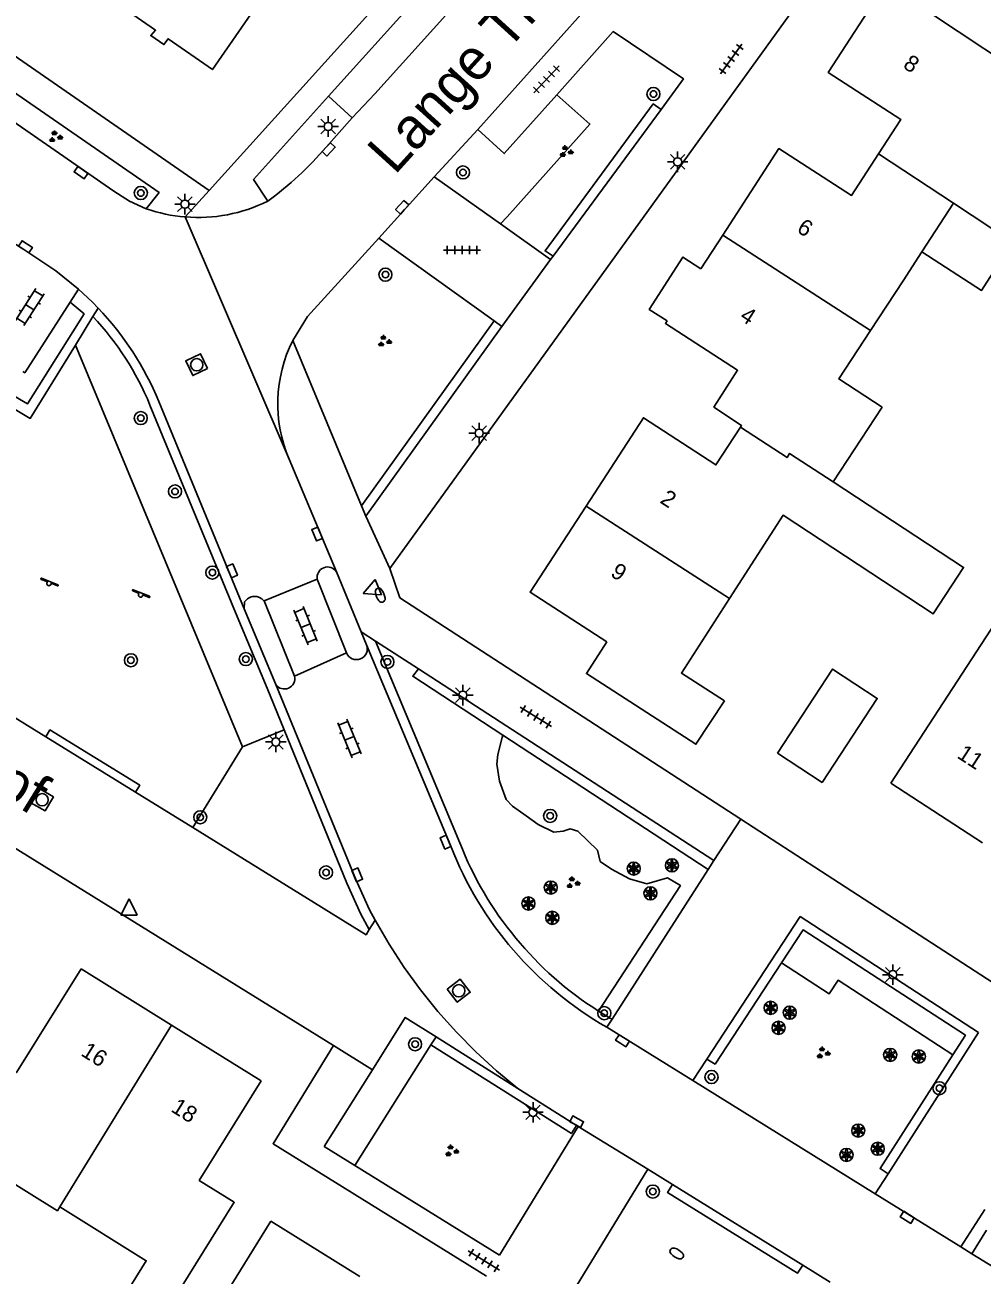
# Model space of a CAD drawing. Extents: x 136000 to 141014, y 402000 to 403500.
# Drawn here: x 138178 to 138236.5, y 402591.5 to 402667.9 of the extents above; entities that cross this region are included whole.
import ezdxf

# ---------------------------------------------------------------- set-up
doc = ezdxf.new("R2010")
doc.units = 0
for name, color, linetype in [('gg-anno-huisnummerreeks BGT', 7, 'Continuous'), ('gg-anno-openbare ruimte label', 7, 'Continuous'), ('gg-bbg-bijgebouw', 7, 'Continuous'), ('gg-bbg-gedigitaliseerde bebouwing', 7, 'Continuous'), ('gg-bbg-gedigitaliseerde bijgebouw', 7, 'Continuous'), ('gg-bbg-hoofdgebouw', 7, 'Continuous'), ('gg-bbg-luifel en loopbrug', 7, 'Continuous'), ('gg-bbg-tussenscheiding', 7, 'Continuous'), ('gg-knt-verharding', 7, 'Continuous'), ('gg-knt-verharding nz', 7, 'Continuous'), ('gt-grn-groengrens', 7, 'Continuous'), ('gt-grn-groenlijn', 7, 'Continuous'), ('gt-grn-weggrens', 7, 'Continuous'), ('gt-symb-boom', 7, 'Continuous'), ('gt-symb-brandkraan', 7, 'Continuous'), ('gt-symb-groenvak', 7, 'Continuous'), ('gt-symb-klinker verharding', 7, 'Continuous'), ('gt-symb-kolk', 7, 'Continuous'), ('gt-symb-lichtmast', 7, 'Continuous'), ('gt-symb-rioolschacht', 7, 'Continuous'), ('gt-symb-solitaire heester', 7, 'Continuous'), ('gt-symb-speelvoorziening', 7, 'Continuous'), ('gt-symb-tegel verharding', 7, 'Continuous'), ('gt-symb-waterafsluiter', 7, 'Continuous')]:
    doc.layers.add(name, color=color, linetype=linetype)

# ---------------------------------------------------------------- blocks, each defined once
blk = doc.blocks.new('gt0-SH')
at = {"layer": 'gt-symb-solitaire heester'}
blk.add_circle((0, 0), 0.4, dxfattribs=at)
for centre, start, end in [((-0.346, 0.2), 270, 30), ((-0.346, -0.2), 330, 90), ((0, 0.4), 210, 330), ((0.346, 0.2), 150, 270), ((0.346, -0.2), 90, 210), ((0, -0.4), 30, 150)]:
    blk.add_arc(centre, 0.4, start, end, dxfattribs=at)
blk = doc.blocks.new('gt0-BOOM')
at = {"layer": 'gt-symb-boom'}
for radius in [0.4, 0.2]:
    blk.add_circle((0, 0), radius, dxfattribs=at)
blk = doc.blocks.new('gt0-GRVAK')
at = {"layer": 'gt-symb-groenvak'}
for p, q in [((-0.11, 0.189), (-0.228, 0.24)), ((-0.182, 0.153), (0.088, 0.153)), ((-0.091, 0.211), (-0.156, 0.322)), ((-0.047, 0.214), (-0.047, 0.393)), ((-0.004, 0.211), (0.061, 0.322)), ((0.015, 0.189), (0.133, 0.24)), ((0.262, -0.052), (0.197, 0.059)), ((0.305, -0.049), (0.305, 0.13)), ((0.349, -0.052), (0.414, 0.059)), ((-0.245, -0.228), (-0.363, -0.177)), ((-0.318, -0.264), (-0.047, -0.264)), ((-0.226, -0.206), (-0.291, -0.095)), ((-0.183, -0.203), (-0.183, -0.024)), ((-0.139, -0.206), (-0.074, -0.095)), ((-0.12, -0.228), (-0.002, -0.177)), ((0.243, -0.074), (0.125, -0.023)), ((0.17, -0.11), (0.441, -0.11)), ((0.368, -0.074), (0.486, -0.023))]:
    blk.add_line(p, q, dxfattribs=at)
blk = doc.blocks.new('gt0-LMAST')
at = {"layer": 'gt-symb-lichtmast'}
for p, q in [((-0.182, 0.173), (-0.447, 0.438)), ((-0.005, 0.246), (-0.005, 0.621)), ((0.172, 0.173), (0.437, 0.438)), ((-0.255, -0.004), (-0.63, -0.004)), ((-0.182, -0.181), (-0.447, -0.446)), ((-0.005, -0.254), (-0.005, -0.629)), ((0.437, -0.446), (0.172, -0.181)), ((0.245, -0.004), (0.62, -0.004))]:
    blk.add_line(p, q, dxfattribs=at)
blk.add_circle((-0.005, -0.004), 0.25, dxfattribs=at)
blk = doc.blocks.new('gt0-KOLK')
at = {"layer": 'gt-symb-kolk'}
blk.add_lwpolyline([(0, 0), (0.375, 0), (0.375, 0.4), (-0.375, 0.4), (-0.375, 0), (0, 0)], dxfattribs=at)
blk = doc.blocks.new('gt0-BR')
at = {"layer": 'gt-symb-brandkraan'}
for centre, radius, start, end in [((-0.244, 0), 0.206, 107.56694, 252.43307), ((0.599, -2.664), 3, 106.89205, 107.56694), ((0, -0.691), 0.938, 73.10799, 106.89205), ((-0.599, -2.664), 3, 72.43309, 73.10799), ((0.244, 0), 0.206, 287.56695, 72.43309), ((0.599, 2.664), 3, 252.43307, 253.10797), ((0, 0.691), 0.938, 253.10797, 286.89206), ((-0.599, 2.664), 3, 286.89206, 287.56695)]:
    blk.add_arc(centre, radius, start, end, dxfattribs=at)
blk = doc.blocks.new('gt0-RS')
at = {"layer": 'gt-symb-rioolschacht'}
blk.add_lwpolyline([(-0.5, -0.5), (0.5, -0.5), (0.5, 0.5), (-0.5, 0.5)], close=True, dxfattribs=at)
blk.add_circle((0, 0), 0.375, dxfattribs=at)
blk = doc.blocks.new('gt0-TEG1')
at = {"layer": 'gt-symb-tegel verharding'}
for p, q in [((-1.125, 0), (1.125, 0)), ((-0.9, -0.25), (-0.9, 0.25)), ((-0.45, -0.25), (-0.45, 0.25)), ((0, -0.25), (0, 0.25)), ((0.45, -0.25), (0.45, 0.25)), ((0.9, -0.25), (0.9, 0.25))]:
    blk.add_line(p, q, dxfattribs=at)
blk = doc.blocks.new('gt0-WAFSL')
at = {"layer": 'gt-symb-waterafsluiter'}
for p, q in [((-0.5, -0.333), (0, 0.667)), ((0, 0.667), (0.5, -0.333)), ((0.5, -0.333), (-0.5, -0.333))]:
    blk.add_line(p, q, dxfattribs=at)
blk = doc.blocks.new('gt0-KL1')
at = {"layer": 'gt-symb-klinker verharding'}
for p, q in [((-1.15, 0.3), (1.15, 0.3)), ((-1, -0.3), (-1, 0.3)), ((-0.5, 0.3), (-0.5, 0.45)), ((0, -0.3), (0, 0.3)), ((0.5, 0.3), (0.5, 0.45)), ((1, -0.3), (1, 0.3)), ((-1.15, -0.3), (1.15, -0.3)), ((-0.5, -0.45), (-0.5, -0.3)), ((0.5, -0.45), (0.5, -0.3))]:
    blk.add_line(p, q, dxfattribs=at)
blk = doc.blocks.new('gt0-SV')
at = {"layer": 'gt-symb-speelvoorziening'}
for p, q in [((-0.477, 0.255), (-0.08, 0.096)), ((0.542, -0.076), (-0.449, 0.324)), ((0.125, 0.014), (0.515, -0.143))]:
    blk.add_line(p, q, dxfattribs=at)
for centre, radius, start, end in [((-0.466, 0.291), 0.0369, 63.6251, 252.66016), ((-0.002, -0.005), 0.128, 127.68665, 8.59861), ((0.531, -0.111), 0.0363, 243.50852, 72.54358)]:
    blk.add_arc(centre, radius, start, end, dxfattribs=at)

msp = doc.modelspace()

# ---------------------------------------------------------------- linework, layer by layer
at = {"layer": 'gg-bbg-bijgebouw'}
msp.add_line((138223.99, 402623.41), (138226.72, 402621.62), dxfattribs=at)
at = {"layer": 'gg-bbg-gedigitaliseerde bebouwing'}
for q in [(138232.824, 402654.044), (138238.365, 402654.632)]:
    msp.add_line((138234.75, 402657.012), q, dxfattribs=at)
for points in [[(138232.824, 402654.044), (138231.683, 402652.284), (138229.677, 402649.233)], [(138229.677, 402649.233), (138227.741, 402646.286), (138230.385, 402644.548), (138227.396, 402640.002)], [(138227.396, 402640.002), (138235.371, 402634.76), (138233.508, 402631.925), (138224.336, 402637.954), (138221.063, 402632.872)], [(138221.063, 402632.872), (138218.121, 402628.304), (138220.749, 402626.611)], [(138230.93, 402621.58), (138237.325, 402631.408), (138240.268, 402629.495)], [(138180.136, 402595.687), (138179.994, 402595.459), (138174.464, 402598.897)], [(138179.831, 402583.402), (138185.425, 402592.398), (138180.136, 402595.687)], [(138194.267, 402584.578), (138188.791, 402587.981), (138193.04, 402594.82)]]:
    msp.add_lwpolyline(points, dxfattribs=at)
at = {"layer": 'gg-bbg-gedigitaliseerde bijgebouw'}
msp.add_lwpolyline([(138223.99, 402623.41), (138227.36, 402628.55), (138230.09, 402626.76), (138226.72, 402621.62)], dxfattribs=at)
at = {"layer": 'gg-bbg-hoofdgebouw'}
for p, q in [((138220.647, 402655.064), (138219.317, 402653.013)), ((138236.529, 402617.94), (138230.93, 402621.58)), ((138186.964, 402606.795), (138181.44, 402610.23)), ((138192.44, 402603.39), (138186.964, 402606.795)), ((138198.468, 402591.447), (138193.04, 402594.82))]:
    msp.add_line(p, q, dxfattribs=at)
for points in [[(138194.84, 402672.97), (138189.46, 402665.18), (138186.75, 402667.07), (138186.5, 402666.71), (138185.7, 402667.26), (138185.99, 402667.59), (138179.74, 402671.93)], [(138230.62, 402670.447), (138227.1, 402665.01), (138231.53, 402662.14), (138230.164, 402660.03)], [(138230.164, 402660.03), (138228.52, 402657.49), (138224.08, 402660.36), (138220.647, 402655.064)], [(138219.317, 402653.013), (138218.214, 402653.723), (138216.161, 402650.531), (138217.253, 402649.829)], [(138217.253, 402649.829), (138217.15, 402649.67), (138221.56, 402646.81), (138220.11, 402644.56), (138221.79, 402643.44), (138221.727, 402643.343)], [(138221.727, 402643.343), (138220.23, 402641.03), (138215.8, 402643.91), (138212.299, 402638.516)], [(138212.299, 402638.516), (138208.88, 402633.25), (138213.562, 402630.21)], [(138220.749, 402626.611), (138219.005, 402623.96), (138212.315, 402628.28), (138213.562, 402630.21)], [(138172.857, 402601.1), (138175.408, 402605.201), (138177.486, 402603.895), (138181.44, 402610.23)], [(138186.115, 402588.446), (138190.799, 402595.979), (138188.659, 402597.31), (138192.44, 402603.39)]]:
    msp.add_lwpolyline(points, dxfattribs=at)
at = {"layer": 'gg-bbg-luifel en loopbrug'}
msp.add_lwpolyline([(138238.365, 402654.632), (138236.466, 402651.692), (138232.824, 402654.044)], dxfattribs=at)
at = {"layer": 'gg-bbg-tussenscheiding'}
for p, q in [((138230.62, 402670.447), (138239.6, 402664.486)), ((138230.164, 402660.03), (138234.75, 402657.012)), ((138220.647, 402655.064), (138229.677, 402649.233)), ((138212.299, 402638.516), (138221.063, 402632.872)), ((138180.136, 402595.687), (138186.964, 402606.795))]:
    msp.add_line(p, q, dxfattribs=at)
msp.add_lwpolyline([(138227.396, 402640.002), (138224.737, 402641.73), (138224.58, 402641.472), (138221.727, 402643.343)], dxfattribs=at)
at = {"layer": 'gg-knt-verharding'}
for p, q in [((138268.015, 402744.994), (138189.26, 402657.8)), ((138189.26, 402657.8), (138103.65, 402717.02)), ((138196.55, 402663.56), (138221.978, 402691.729)), ((138233.97, 402681.34), (138200.31, 402634.69)), ((138198.005, 402662.238), (138196.55, 402663.56)), ((138196.422, 402660.442), (138198.005, 402662.238)), ((138210.277, 402653.774), (138216.884, 402662.753)), ((138203.024, 402658.624), (138205.682, 402661.514)), ((138203.024, 402658.624), (138199.637, 402654.885)), ((138203.024, 402658.624), (138207.072, 402655.751)), ((138207.072, 402655.751), (138210.133, 402653.578)), ((138199.637, 402654.885), (138206.675, 402649.824)), ((138210.133, 402653.578), (138210.277, 402653.774)), ((138181.279, 402651.763), (138180.764, 402650.963)), ((138207.15, 402649.482), (138198.84, 402637.9)), ((138206.675, 402649.824), (138207.15, 402649.482)), ((138194.368, 402648.635), (138198.576, 402638.535)), ((138133.375, 402644.823), (138196.87, 402605.56)), ((138191.412, 402632.225), (138186.188, 402644.905)), ((138197.04, 402634.502), (138194.148, 402641.382)), ((138198.576, 402638.535), (138198.84, 402637.9)), ((138192.616, 402632.732), (138195.869, 402634.04)), ((138197.655, 402629.539), (138195.869, 402634.04)), ((138197.04, 402634.502), (138198.56, 402630.824)), ((138191.425, 402632.662), (138191.412, 402632.225)), ((138194.481, 402628.114), (138192.616, 402632.732)), ((138193.344, 402627.605), (138191.412, 402632.225)), ((138198.56, 402630.824), (138198.882, 402630.036)), ((138198.56, 402630.824), (138199.42, 402630.266)), ((138198.882, 402630.036), (138204.033, 402617.725)), ((138199.42, 402630.266), (138202.052, 402628.559)), ((138194.481, 402628.114), (138197.655, 402629.539)), ((138220.103, 402616.851), (138202.052, 402628.559)), ((138179.275, 402624.413), (138175.641, 402626.658)), ((138184.758, 402621.026), (138179.275, 402624.413)), ((138188.26, 402618.863), (138184.758, 402621.026)), ((138221.751, 402619.391), (138227.033, 402615.963)), ((138219.755, 402616.308), (138213.886, 402607.157)), ((138220.103, 402616.851), (138219.755, 402616.308)), ((138227.033, 402615.963), (138237.933, 402608.889)), ((138199.409, 402613.205), (138199.051, 402612.637)), ((138219.685, 402604.724), (138225.386, 402613.425)), ((138225.386, 402613.425), (138236.288, 402606.354)), ((138213.886, 402607.157), (138213.57, 402606.664)), ((138218.822, 402603.407), (138213.57, 402606.664)), ((138230.752, 402597.719), (138236.288, 402606.354)), ((138208.121, 402602.929), (138203.131, 402606.078)), ((138199.238, 402604.068), (138196.29, 402599.39)), ((138218.822, 402603.407), (138219.685, 402604.724)), ((138218.822, 402603.407), (138229.965, 402596.492)), ((138211.711, 402600.672), (138208.121, 402602.929)), ((138211.824, 402600.607), (138207.016, 402592.732)), ((138211.824, 402600.607), (138211.711, 402600.672)), ((138216.071, 402597.997), (138211.824, 402600.607)), ((138196.29, 402599.39), (138198.174, 402598.221)), ((138198.174, 402598.221), (138207.016, 402592.732)), ((138216.071, 402597.997), (138211.251, 402590.103)), ((138217.574, 402597.066), (138216.071, 402597.997)), ((138230.752, 402597.719), (138229.965, 402596.492)), ((138225.535, 402592.135), (138217.574, 402597.066)), ((138229.965, 402596.492), (138235.19, 402593.249)), ((138236.672, 402595.54), (138235.19, 402593.249)), ((138235.19, 402593.249), (138235.871, 402592.827)), ((138235.871, 402592.827), (138244.396, 402587.535)), ((138227.214, 402591.095), (138225.535, 402592.135))]:
    msp.add_line(p, q, dxfattribs=at)
for points in [[(138205.682, 402661.514), (138212.686, 402669.344), (138215.596, 402672.559)], [(138216.884, 402662.753), (138218.25, 402664.61), (138213.95, 402667.509), (138210.511, 402663.65)], [(138174.722, 402665.604), (138186.207, 402657.665), (138185.421, 402656.679)], [(138173.924, 402664.329), (138183.44, 402657.75), (138184.397, 402657.152), (138185.421, 402656.679)], [(138210.511, 402663.65), (138207.3, 402660.047), (138205.682, 402661.514)], [(138196.55, 402663.56), (138191.982, 402658.474), (138192.842, 402657.139)], [(138199.637, 402654.885), (138195.27, 402650.1), (138194.368, 402648.635)], [(138181.279, 402651.763), (138182.133, 402650.966), (138182.484, 402650.607)], [(138180.764, 402650.963), (138177.994, 402646.654), (138177.871, 402646.731)], [(138200.31, 402634.69), (138200.92, 402632.91), (138221.751, 402619.391)], [(138199.409, 402613.205), (138199.066, 402613.839), (138198.22, 402615.7), (138193.344, 402627.605)], [(138188.26, 402618.863), (138198.852, 402612.32), (138199.051, 402612.637)], [(138199.238, 402604.068), (138201.252, 402607.263), (138203.131, 402606.078)], [(138196.87, 402605.56), (138193.17, 402599.55), (138206.221, 402591.451)]]:
    msp.add_lwpolyline(points, dxfattribs=at)
for centre, radius, start, end in [((138180.064, 402674.58), 21.621, 306.22782, 319.16304), ((138188.583, 402665.771), 9.625, 265.30146, 296.25983), ((138188.574, 402665.745), 9.599, 250.82262, 265.34412), ((138169.116, 402637.869), 18.465, 22.39785, 43.61738), ((138202.121, 402644.77), 8.663, 153.5017, 203.02354), ((138196.503, 402634.148), 0.643, 33.42414, 189.63775), ((138192.047, 402632.241), 0.751, 40.81028, 145.917), ((138198.267, 402629.791), 0.662, 202.38955, 21.71156), ((138193.862, 402627.971), 0.635, 215.24335, 12.98985), ((138224.501, 402625.731), 21.978, 201.36271, 240.17434)]:
    msp.add_arc(centre, radius, start, end, dxfattribs=at)
at = {"layer": 'gg-knt-verharding nz'}
for points in [[(138210.145, 402675.627), (138199.381, 402663.692), (138198.005, 402662.238)], [(138175.971, 402655.44), (138177.937, 402654.186), (138179.901, 402652.888), (138181.279, 402651.763)]]:
    msp.add_lwpolyline(points, dxfattribs=at)
at = {"layer": 'gt-grn-groengrens'}
for p, q in [((138181.089, 402648.344), (138182.166, 402650.091)), ((138182.484, 402650.607), (138182.166, 402650.091)), ((138206.675, 402649.824), (138198.576, 402638.535)), ((138191.311, 402623.802), (138181.089, 402648.344)), ((138199.42, 402630.266), (138204.578, 402617.938)), ((138191.311, 402623.802), (138193.845, 402624.839)), ((138207.203, 402624.52), (138219.755, 402616.308)), ((138213.861, 402607.172), (138213.886, 402607.157)), ((138202.819, 402605.583), (138198.174, 402598.221)), ((138203.131, 402606.078), (138202.819, 402605.583)), ((138236.769, 402594.274), (138235.871, 402592.827))]:
    msp.add_line(p, q, dxfattribs=at)
for points in [[(138210.511, 402663.65), (138212.531, 402661.849), (138207.48, 402656.179), (138207.072, 402655.751)], [(138216.884, 402662.753), (138216.405, 402663.09), (138209.795, 402654.106), (138210.277, 402653.774)], [(138175.741, 402646.16), (138178.156, 402644.758), (138181.618, 402650.251), (138180.764, 402650.963)], [(138164.846, 402643.538), (138165.346, 402643.273), (138169.121, 402649.379), (138178.332, 402643.871), (138181.089, 402648.344)], [(138193.845, 402624.839), (138192.803, 402627.381), (138190.871, 402632.002), (138185.647, 402644.682)], [(138202.052, 402628.559), (138201.704, 402628.118), (138207.203, 402624.52)], [(138184.758, 402621.026), (138185.021, 402621.452), (138179.538, 402624.839), (138179.275, 402624.413)], [(138193.845, 402624.839), (138197.683, 402615.468), (138198.542, 402613.578), (138199.051, 402612.637)], [(138207.203, 402624.52), (138207.16, 402624.381), (138206.897, 402623.328), (138206.844, 402622.748), (138207.002, 402621.695), (138207.423, 402620.589), (138207.792, 402620.167), (138208.635, 402619.588), (138209.372, 402619.061), (138210.32, 402618.587), (138210.899, 402618.64), (138211.32, 402618.798), (138211.794, 402618.64), (138213.005, 402617.481), (138213.163, 402616.797), (138213.847, 402616.323), (138214.953, 402615.743), (138216.006, 402615.427), (138217.27, 402615.796), (138218.06, 402615.322), (138213.059, 402607.655)], [(138234.718, 402604.988), (138235.482, 402606.18), (138225.557, 402612.617), (138224.233, 402610.597)], [(138224.233, 402610.597), (138220.184, 402604.418), (138219.685, 402604.724)], [(138224.233, 402610.597), (138227.152, 402608.704), (138227.696, 402609.543), (138234.718, 402604.988)], [(138202.819, 402605.583), (138211.401, 402600.168), (138211.711, 402600.672)], [(138230.752, 402597.719), (138230.26, 402598.036), (138234.718, 402604.988)], [(138225.535, 402592.135), (138225.22, 402591.642), (138217.278, 402596.561), (138217.574, 402597.066)]]:
    msp.add_lwpolyline(points, dxfattribs=at)
for centre, radius, start, end in [((138169.134, 402637.88), 17.859, 22.38885, 43.13833), ((138224.498, 402625.728), 21.389, 201.35907, 237.66978), ((138224.625, 402625.953), 21.647, 237.70267, 240.18089)]:
    msp.add_arc(centre, radius, start, end, dxfattribs=at)
at = {"layer": 'gt-grn-groenlijn'}
msp.add_line((138188.26, 402618.863), (138191.311, 402623.802), dxfattribs=at)
at = {"layer": 'gt-grn-weggrens'}
for p, q in [((138189.26, 402657.8), (138187.795, 402656.178)), ((138187.795, 402656.178), (138194.148, 402641.382)), ((138210.133, 402653.578), (138207.15, 402649.482)), ((138198.84, 402637.9), (138200.31, 402634.69)), ((138220.103, 402616.851), (138221.751, 402619.391)), ((138196.87, 402605.56), (138199.238, 402604.068))]:
    msp.add_line(p, q, dxfattribs=at)
msp.add_lwpolyline([(138208.121, 402602.929), (138206.815, 402604.009), (138205.564, 402605.155), (138204.373, 402606.362), (138203.244, 402607.627), (138202.181, 402608.947), (138201.186, 402610.319), (138200.261, 402611.74), (138199.409, 402613.205)], dxfattribs=at)

# ---------------------------------------------------------------- block references
at = {"layer": 'gt-symb-boom'}
for p in [(138216.414, 402663.691), (138204.776, 402658.899), (138185.088, 402657.643), (138200.036, 402652.654), (138185.085, 402643.891), (138187.178, 402639.41), (138189.46, 402634.446), (138184.482, 402629.093), (138191.508, 402629.164), (138200.159, 402628.988), (138188.723, 402619.496), (138210.106, 402619.58), (138196.406, 402616.123), (138213.412, 402607.526), (138201.849, 402605.627), (138219.96, 402603.627), (138233.887, 402602.941), (138216.378, 402596.627)]:
    msp.add_blockref('gt0-BOOM', p, dxfattribs=at)
at = {"layer": 'gt-symb-brandkraan'}
for p, rotation in [((138199.717, 402633.065), 112.6419000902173), ((138217.834, 402592.844), -31.798912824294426)]:
    msp.add_blockref('gt0-BR', p, dxfattribs=dict(at, rotation=rotation))
at = {"layer": 'gt-symb-groenvak'}
for p in [(138179.856, 402661.07), (138211.056, 402660.164), (138199.958, 402648.578), (138211.478, 402615.487), (138226.762, 402605.092), (138204.066, 402599.101)]:
    msp.add_blockref('gt0-GRVAK', p, dxfattribs=at)
at = {"layer": 'gt-symb-klinker verharding'}
for p, rotation in [((138178.302, 402650.669), 57.53320054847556), ((138195.16, 402631.206), 112.20564333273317), ((138197.835, 402624.316), -67.61363443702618)]:
    msp.add_blockref('gt0-KL1', p, dxfattribs=dict(at, rotation=rotation))
at = {"layer": 'gt-symb-kolk'}
for p, rotation in [((138196.422, 402660.442), -133.09489797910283), ((138181.546, 402659.051), 145.38819363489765), ((138201.21, 402656.636), 47.63383016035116), ((138177.937, 402654.186), -32.54175355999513), ((138196.043, 402636.886), 112.38636556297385), ((138190.847, 402634.63), 112.38636556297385), ((138203.897, 402618.053), 112.33338843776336), ((138198.498, 402616.055), 112.3333884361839), ((138214.417, 402605.671), -31.877816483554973), ((138211.628, 402600.716), -28.025316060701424), ((138231.819, 402594.883), -31.87781648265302)]:
    msp.add_blockref('gt0-KOLK', p, dxfattribs=dict(at, rotation=rotation))
at = {"layer": 'gt-symb-lichtmast'}
for p in [(138196.54, 402661.708), (138217.895, 402659.549), (138187.787, 402656.961), (138205.77, 402642.972), (138204.774, 402626.963), (138193.345, 402624.105), (138231.048, 402609.884), (138209.06, 402601.473)]:
    msp.add_blockref('gt0-LMAST', p, dxfattribs=at)
at = {"layer": 'gt-symb-rioolschacht'}
for p, rotation in [((138188.503, 402647.149), 115.41160072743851), ((138179.059, 402620.567), -30.33480582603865), ((138204.517, 402608.9), -52.76334102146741)]:
    msp.add_blockref('gt0-RS', p, dxfattribs=dict(at, rotation=rotation))
at = {"layer": 'gt-symb-solitaire heester'}
for p in [(138215.209, 402616.359), (138217.543, 402616.56), (138210.138, 402615.203), (138216.23, 402614.851), (138208.775, 402614.229), (138210.235, 402613.353), (138223.576, 402607.851), (138224.745, 402607.559), (138224.063, 402606.633), (138230.879, 402604.978), (138232.632, 402604.881), (138228.932, 402600.353), (138230.12, 402599.243), (138228.21, 402598.867)]:
    msp.add_blockref('gt0-SH', p, dxfattribs=at)
at = {"layer": 'gt-symb-speelvoorziening'}
for p in [(138179.477, 402633.778), (138185.075, 402633.078)]:
    msp.add_blockref('gt0-SV', p, dxfattribs=at)
at = {"layer": 'gt-symb-tegel verharding'}
for p, rotation in [((138221.162, 402665.83), 54.195894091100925), ((138209.875, 402664.59), 46.62038199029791), ((138209.232, 402625.632), -31.798912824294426), ((138206.053, 402592.412), -31.798912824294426)]:
    msp.add_blockref('gt0-TEG1', p, dxfattribs=dict(at, rotation=rotation))
msp.add_blockref('gt0-TEG1', (138204.718, 402654.155), dxfattribs=at)
at = {"layer": 'gt-symb-waterafsluiter', "rotation": 112.6419000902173}
msp.add_blockref('gt0-WAFSL', (138199.294, 402633.431), dxfattribs=at)
at = {"layer": 'gt-symb-waterafsluiter'}
msp.add_blockref('gt0-WAFSL', (138184.369, 402613.852), dxfattribs=at)

# ---------------------------------------------------------------- texts
at = {"layer": 'gg-anno-huisnummerreeks BGT'}
for s, rotation, p in [('8', 327.1, (138231.608, 402665.327)), ('6', 327, (138225.11, 402655.309)), ('4', 327, (138221.624, 402649.933)), ('2', 327, (138216.757, 402638.751)), ('9', 327, (138213.727, 402634.276)), ('11', 327, (138234.906, 402623.169)), ('16', 328.1, (138181.367, 402604.976)), ('18', 328.1, (138186.867, 402601.556))]:
    msp.add_text(s, height=1, rotation=rotation, dxfattribs=at).set_placement(p)
at = {"layer": 'gg-anno-openbare ruimte label'}
for s, rotation, p in [('Lange Trekke', 47.8, (138200.604, 402658.696)), ('Langenhof', 328.3, (138164.956, 402627.894))]:
    msp.add_text(s, height=2.5, rotation=rotation, dxfattribs=at).set_placement(p)

doc.saveas('drawing.dxf')
